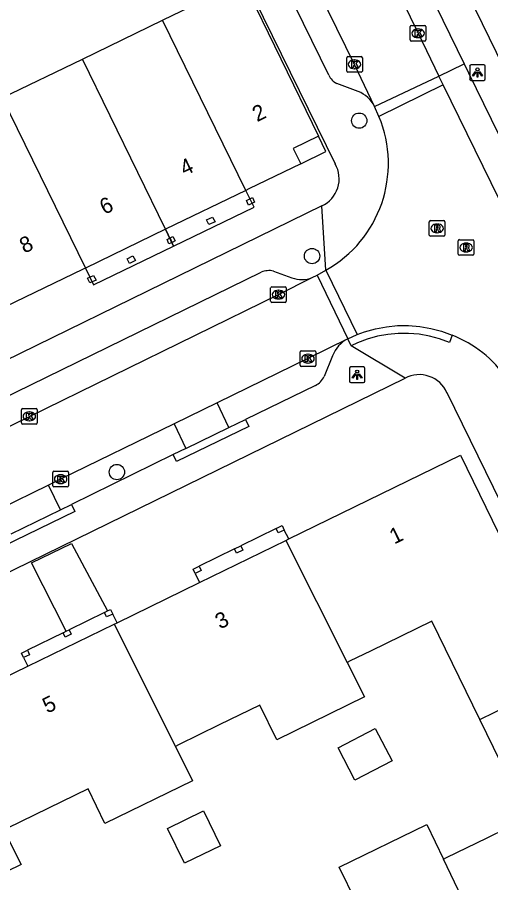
# Model space of a CAD drawing. Extents: x 160457 to 162082, y 388340 to 389736.
# Drawn here: x 161343.5 to 161373.8, y 389017.5 to 389072.8 of the extents above; entities that cross this region are included whole.
import ezdxf

# ---------------------------------------------------------------- set-up
doc = ezdxf.new("R2010")
doc.units = 0
for name, color, linetype in [('IMGEO_Boom', 7, 'Continuous'), ('IMGEO_Kolk', 7, 'Continuous'), ('IMGEO_Lichtpunt', 7, 'Continuous'), ('IMGEO_Pand', 7, 'Continuous'), ('IMGEO_Pand_nummerreeks', 7, 'Continuous'), ('IMGEO_Pand_overbouw', 7, 'Continuous'), ('IMGEO_Parkeervlak_open', 7, 'Continuous'), ('IMGEO_Rijbaan_lokaal_open', 7, 'Continuous'), ('IMGEO_Rioolput', 7, 'Continuous'), ('IMGEO_Voetpad_open', 7, 'Continuous')]:
    doc.layers.add(name, color=color, linetype=linetype)

msp = doc.modelspace()

# ---------------------------------------------------------------- linework, layer by layer
at = {"layer": 'IMGEO_Boom'}
for centre in [(161365.393, 389066.213), (161362.374, 389057.553), (161349.903, 389043.739)]:
    msp.add_circle(centre, 0.489, dxfattribs=at)
at = {"layer": 'IMGEO_Kolk'}
for p, q in [((161368.655, 389071.378), (161368.655, 389072.23)), ((161368.73, 389072.304), (161369.582, 389072.304)), ((161369.143, 389072.084), (161369.168, 389072.084)), ((161369.656, 389072.23), (161369.656, 389071.378)), ((161369.582, 389071.304), (161368.73, 389071.304)), ((161369.166, 389071.524), (161369.141, 389071.524)), ((161364.589, 389069.388), (161364.589, 389070.24)), ((161364.664, 389070.314), (161365.516, 389070.314)), ((161365.59, 389070.24), (161365.59, 389069.388)), ((161365.077, 389070.094), (161365.102, 389070.094)), ((161365.516, 389069.314), (161364.664, 389069.314)), ((161365.1, 389069.534), (161365.075, 389069.534)), ((161359.73, 389054.661), (161359.73, 389055.513)), ((161359.805, 389055.587), (161360.657, 389055.587)), ((161360.218, 389055.367), (161360.243, 389055.367)), ((161360.731, 389055.513), (161360.731, 389054.661)), ((161360.241, 389054.807), (161360.216, 389054.807)), ((161360.657, 389054.587), (161359.805, 389054.587)), ((161361.612, 389050.566), (161361.612, 389051.418)), ((161361.687, 389051.492), (161362.539, 389051.492)), ((161362.613, 389051.418), (161362.613, 389050.566)), ((161362.1, 389051.272), (161362.125, 389051.272)), ((161362.539, 389050.492), (161361.687, 389050.492)), ((161362.123, 389050.712), (161362.098, 389050.712)), ((161343.804, 389046.875), (161343.804, 389047.727)), ((161343.879, 389047.801), (161344.731, 389047.801)), ((161344.292, 389047.581), (161344.317, 389047.581)), ((161344.805, 389047.727), (161344.805, 389046.875)), ((161344.315, 389047.021), (161344.29, 389047.021)), ((161344.731, 389046.801), (161343.879, 389046.801)), ((161345.804, 389042.858), (161345.804, 389043.71)), ((161345.879, 389043.784), (161346.731, 389043.784)), ((161346.292, 389043.564), (161346.317, 389043.564)), ((161346.805, 389043.71), (161346.805, 389042.858)), ((161346.315, 389043.004), (161346.29, 389043.004)), ((161346.731, 389042.784), (161345.879, 389042.784))]:
    msp.add_line(p, q, dxfattribs=at)
for points in [[(161368.655, 389071.378), (161368.655, 389072.23)], [(161368.73, 389072.304), (161369.582, 389072.304)], [(161368.976, 389072.004), (161369.099, 389072.004), (161369.099, 389071.853), (161369.229, 389072.004), (161369.393, 389072.004), (161369.247, 389071.853), (161369.4, 389071.604), (161369.248, 389071.604), (161369.163, 389071.768), (161369.099, 389071.701), (161369.099, 389071.604), (161368.976, 389071.604), (161368.976, 389072.004)], [(161369.656, 389072.23), (161369.656, 389071.378)], [(161369.582, 389071.304), (161368.73, 389071.304)], [(161364.589, 389069.388), (161364.589, 389070.24)], [(161364.664, 389070.314), (161365.516, 389070.314)], [(161365.59, 389070.24), (161365.59, 389069.388)], [(161364.91, 389070.014), (161365.033, 389070.014), (161365.033, 389069.863), (161365.163, 389070.014), (161365.327, 389070.014), (161365.181, 389069.863), (161365.334, 389069.614), (161365.182, 389069.614), (161365.097, 389069.778), (161365.033, 389069.711), (161365.033, 389069.614), (161364.91, 389069.614), (161364.91, 389070.014)], [(161365.516, 389069.314), (161364.664, 389069.314)], [(161359.73, 389054.661), (161359.73, 389055.513)], [(161359.805, 389055.587), (161360.657, 389055.587)], [(161360.051, 389055.287), (161360.174, 389055.287), (161360.174, 389055.136), (161360.304, 389055.287), (161360.468, 389055.287), (161360.322, 389055.136), (161360.475, 389054.887), (161360.323, 389054.887), (161360.238, 389055.051), (161360.174, 389054.984), (161360.174, 389054.887), (161360.051, 389054.887), (161360.051, 389055.287)], [(161360.731, 389055.513), (161360.731, 389054.661)], [(161360.657, 389054.587), (161359.805, 389054.587)], [(161361.612, 389050.566), (161361.612, 389051.418)], [(161361.687, 389051.492), (161362.539, 389051.492)], [(161362.613, 389051.418), (161362.613, 389050.566)], [(161361.933, 389051.192), (161362.056, 389051.192), (161362.056, 389051.041), (161362.186, 389051.192), (161362.35, 389051.192), (161362.204, 389051.041), (161362.357, 389050.792), (161362.205, 389050.792), (161362.12, 389050.956), (161362.056, 389050.889), (161362.056, 389050.792), (161361.933, 389050.792), (161361.933, 389051.192)], [(161362.539, 389050.492), (161361.687, 389050.492)], [(161343.804, 389046.875), (161343.804, 389047.727)], [(161343.879, 389047.801), (161344.731, 389047.801)], [(161344.125, 389047.501), (161344.248, 389047.501), (161344.248, 389047.35), (161344.378, 389047.501), (161344.542, 389047.501), (161344.396, 389047.35), (161344.549, 389047.101), (161344.397, 389047.101), (161344.312, 389047.265), (161344.248, 389047.198), (161344.248, 389047.101), (161344.125, 389047.101), (161344.125, 389047.501)], [(161344.805, 389047.727), (161344.805, 389046.875)], [(161344.731, 389046.801), (161343.879, 389046.801)], [(161345.804, 389042.858), (161345.804, 389043.71)], [(161345.879, 389043.784), (161346.731, 389043.784)], [(161346.805, 389043.71), (161346.805, 389042.858)], [(161346.125, 389043.484), (161346.248, 389043.484), (161346.248, 389043.333), (161346.378, 389043.484), (161346.542, 389043.484), (161346.396, 389043.333), (161346.549, 389043.084), (161346.397, 389043.084), (161346.312, 389043.248), (161346.248, 389043.181), (161346.248, 389043.084), (161346.125, 389043.084), (161346.125, 389043.484)], [(161346.731, 389042.784), (161345.879, 389042.784)]]:
    msp.add_lwpolyline(points, dxfattribs=at)
for centre, start, end in [((161368.732, 389072.228), 91.552, 178.448), ((161368.732, 389072.228), 91.552, 178.448), ((161369.58, 389072.228), 1.552, 88.448), ((161369.58, 389072.228), 1.552, 88.448), ((161368.732, 389071.38), 181.552, 268.448), ((161368.732, 389071.38), 181.552, 268.448), ((161369.58, 389071.38), 271.552, 358.448), ((161369.58, 389071.38), 271.552, 358.448), ((161364.666, 389070.238), 91.552, 178.448), ((161364.666, 389070.238), 91.552, 178.448), ((161365.514, 389070.238), 1.552, 88.448), ((161365.514, 389070.238), 1.552, 88.448), ((161364.666, 389069.39), 181.552, 268.448), ((161364.666, 389069.39), 181.552, 268.448), ((161365.514, 389069.39), 271.552, 358.448), ((161365.514, 389069.39), 271.552, 358.448), ((161359.807, 389055.511), 91.552, 178.448), ((161359.807, 389055.511), 91.552, 178.448), ((161360.655, 389055.511), 1.552, 88.448), ((161360.655, 389055.511), 1.552, 88.448), ((161359.807, 389054.663), 181.552, 268.448), ((161359.807, 389054.663), 181.552, 268.448), ((161360.655, 389054.663), 271.552, 358.448), ((161360.655, 389054.663), 271.552, 358.448), ((161361.689, 389051.416), 91.552, 178.448), ((161361.689, 389051.416), 91.552, 178.448), ((161362.537, 389051.416), 1.552, 88.448), ((161362.537, 389051.416), 1.552, 88.448), ((161361.689, 389050.568), 181.552, 268.448), ((161361.689, 389050.568), 181.552, 268.448), ((161362.537, 389050.568), 271.552, 358.448), ((161362.537, 389050.568), 271.552, 358.448), ((161343.881, 389047.725), 91.552, 178.448), ((161343.881, 389047.725), 91.552, 178.448), ((161344.729, 389047.725), 1.552, 88.448), ((161344.729, 389047.725), 1.552, 88.448), ((161343.881, 389046.877), 181.552, 268.448), ((161343.881, 389046.877), 181.552, 268.448), ((161344.729, 389046.877), 271.552, 358.448), ((161344.729, 389046.877), 271.552, 358.448), ((161345.881, 389043.708), 91.552, 178.448), ((161345.881, 389043.708), 91.552, 178.448), ((161346.729, 389043.708), 1.552, 88.448), ((161346.729, 389043.708), 1.552, 88.448), ((161345.881, 389042.86), 181.552, 268.448), ((161345.881, 389042.86), 181.552, 268.448), ((161346.729, 389042.86), 271.552, 358.448), ((161346.729, 389042.86), 271.552, 358.448)]:
    msp.add_arc(centre, 0.0765, start, end, dxfattribs=at)
for centre, major_axis, ratio, start_param, end_param in [((161369.142, 389071.804), (-0.387, 0.002), 0.722429, 4.712389, 7.853982), ((161369.167, 389071.804), (-0.39, 0.002), 0.717154, 1.570796, 4.712389), ((161365.076, 389069.814), (-0.387, 0.002), 0.722429, 4.712389, 7.853982), ((161365.101, 389069.814), (-0.39, 0.002), 0.717154, 1.570796, 4.712389), ((161360.217, 389055.087), (-0.387, 0.002), 0.722429, 4.712389, 7.853982), ((161360.242, 389055.087), (-0.39, 0.002), 0.717154, 1.570796, 4.712389), ((161362.099, 389050.992), (-0.387, 0.002), 0.722429, 4.712389, 7.853982), ((161362.124, 389050.992), (-0.39, 0.002), 0.717154, 1.570796, 4.712389), ((161344.291, 389047.301), (-0.387, 0.002), 0.722429, 4.712389, 7.853982), ((161344.316, 389047.301), (-0.39, 0.002), 0.717154, 1.570796, 4.712389), ((161346.291, 389043.284), (-0.387, 0.002), 0.722429, 4.712389, 7.853982), ((161346.316, 389043.284), (-0.39, 0.002), 0.717154, 1.570796, 4.712389)]:
    msp.add_ellipse(centre, major_axis=major_axis, ratio=ratio, start_param=start_param, end_param=end_param, dxfattribs=at)
at = {"layer": 'IMGEO_Lichtpunt'}
for p, q in [((161372.451, 389069.693), (161372.451, 389068.886)), ((161372.451, 389069.693), (161372.451, 389068.886)), ((161373.353, 389069.788), (161372.545, 389069.788)), ((161373.353, 389069.788), (161372.545, 389069.788)), ((161373.447, 389068.886), (161373.447, 389069.693)), ((161373.447, 389068.886), (161373.447, 389069.693)), ((161372.545, 389068.792), (161373.353, 389068.792)), ((161372.545, 389068.792), (161373.353, 389068.792)), ((161364.761, 389050.367), (161364.761, 389049.56)), ((161364.761, 389050.367), (161364.761, 389049.56)), ((161365.663, 389050.462), (161364.855, 389050.462)), ((161365.663, 389050.462), (161364.855, 389050.462)), ((161365.757, 389049.56), (161365.757, 389050.367)), ((161365.757, 389049.56), (161365.757, 389050.367)), ((161364.855, 389049.466), (161365.663, 389049.466)), ((161364.855, 389049.466), (161365.663, 389049.466))]:
    msp.add_line(p, q, dxfattribs=at)
for points in [[(161372.825, 389069.357), (161372.864, 389069.329), (161372.676, 389069.067), (161372.638, 389069.094), (161372.825, 389069.357)], [(161372.927, 389069.309), (161372.974, 389069.309), (161372.974, 389068.987), (161372.927, 389068.987), (161372.927, 389069.309)], [(161373.037, 389069.329), (161373.075, 389069.356), (161373.262, 389069.094), (161373.223, 389069.066), (161373.037, 389069.329)], [(161365.135, 389050.031), (161365.174, 389050.003), (161364.986, 389049.741), (161364.948, 389049.768), (161365.135, 389050.031)], [(161365.237, 389049.983), (161365.284, 389049.983), (161365.284, 389049.661), (161365.237, 389049.661), (161365.237, 389049.983)], [(161365.347, 389050.003), (161365.385, 389050.03), (161365.572, 389049.768), (161365.533, 389049.74), (161365.347, 389050.003)]]:
    msp.add_lwpolyline(points, dxfattribs=at)
for centre in [(161372.95, 389069.491), (161365.26, 389050.165)]:
    msp.add_circle(centre, 0.0994, dxfattribs=at)
for centre, start, end in [((161372.545, 389069.693), 90, 180), ((161372.545, 389069.693), 90, 180), ((161373.353, 389069.693), 0, 90), ((161373.353, 389069.693), 0, 90), ((161372.545, 389068.886), 180, 270), ((161372.545, 389068.886), 180, 270), ((161373.353, 389068.886), 270, 0), ((161373.353, 389068.886), 270, 360), ((161364.855, 389050.367), 90, 180), ((161364.855, 389050.367), 90, 180), ((161365.663, 389050.367), 0, 90), ((161365.663, 389050.367), 0, 90), ((161364.855, 389049.56), 180, 270), ((161364.855, 389049.56), 180, 270), ((161365.663, 389049.56), 270, 0), ((161365.663, 389049.56), 270, 360)]:
    msp.add_arc(centre, 0.0946, start, end, dxfattribs=at)
at = {"layer": 'IMGEO_Pand'}
for points in [[(161352.81, 389072.634), (161353.483, 389072.961), (161357.981, 389075.142), (161362.787, 389065.229), (161361.163, 389064.431), (161361.649, 389063.456), (161358.341, 389061.854), (161358.139, 389061.756)], [(161347.694, 389070.154), (161352.81, 389072.634)], [(161358.139, 389061.756), (161352.81, 389072.634)], [(161342.562, 389067.665), (161347.694, 389070.154)], [(161353.003, 389059.268), (161347.694, 389070.154)], [(161342.562, 389067.665), (161347.884, 389056.788)], [(161358.139, 389061.756), (161353.003, 389059.268)], [(161358.561, 389061.295), (161358.701, 389061.002), (161358.317, 389060.817), (161358.179, 389061.102), (161358.561, 389061.295)], [(161356.015, 389060.039), (161356.174, 389059.748), (161355.773, 389059.572), (161355.631, 389059.863), (161356.015, 389060.039)], [(161353.003, 389059.268), (161347.884, 389056.788)], [(161353.424, 389058.426), (161353.222, 389058.339), (161353.111, 389058.621), (161353.3, 389058.716)], [(161353.3, 389058.716), (161353.485, 389058.809), (161353.636, 389058.517), (161353.424, 389058.426)], [(161353.424, 389058.426), (161353.3, 389058.716)], [(161350.928, 389057.564), (161351.101, 389057.262), (161350.713, 389057.079), (161350.567, 389057.375), (161350.928, 389057.564)], [(161347.884, 389056.788), (161347.741, 389056.719), (161342.764, 389054.308)], [(161348.396, 389056.312), (161348.566, 389056.02), (161348.167, 389055.836), (161348.019, 389056.128), (161348.396, 389056.312)], [(161360.697, 389039.366), (161360.902, 389039.466), (161371.855, 389044.81), (161375.911, 389036.502), (161376.01, 389036.55), (161378.859, 389030.722)], [(161360.08, 389040.125), (161360.471, 389040.318), (161360.599, 389040.017), (161360.218, 389039.841), (161360.08, 389040.125)], [(161349.727, 389034.014), (161349.909, 389034.103), (161355.185, 389036.677), (161360.697, 389039.366)], [(161360.697, 389039.366), (161364.615, 389031.556)], [(161357.426, 389038.828), (161357.817, 389039.019), (161357.948, 389038.733), (161357.552, 389038.545), (161357.426, 389038.828)], [(161354.914, 389037.244), (161354.769, 389037.532), (161355.156, 389037.718), (161355.297, 389037.436), (161354.914, 389037.244)], [(161349.308, 389034.856), (161349.501, 389034.953), (161349.633, 389034.658), (161349.244, 389034.478), (161349.111, 389034.757)], [(161349.111, 389034.757), (161349.308, 389034.856)], [(161373.107, 389027.913), (161370.035, 389034.203), (161366.115, 389032.288), (161364.819, 389031.655), (161364.615, 389031.556)], [(161338.768, 389028.668), (161338.985, 389028.774), (161344.204, 389031.32), (161349.727, 389034.014)], [(161346.847, 389033.654), (161346.968, 389033.361), (161346.591, 389033.177), (161346.459, 389033.457), (161346.655, 389033.557)], [(161346.655, 389033.557), (161346.847, 389033.654)], [(161349.727, 389034.014), (161353.638, 389026.192)], [(161343.932, 389031.885), (161343.799, 389032.16), (161344.189, 389032.355), (161344.315, 389032.056), (161343.932, 389031.885)], [(161364.615, 389031.556), (161365.72, 389029.354), (161360.117, 389026.617), (161359.036, 389028.83), (161356.437, 389027.56), (161353.838, 389026.29), (161353.638, 389026.192)], [(161373.107, 389027.913), (161378.859, 389030.722)], [(161370.774, 389018.982), (161370.97, 389019.078), (161373.574, 389020.35), (161376.179, 389021.623), (161373.107, 389027.913)], [(161364.046, 389026.098), (161366.415, 389027.334), (161367.498, 389025.257), (161365.121, 389024.036), (161364.046, 389026.098)], [(161353.638, 389026.192), (161354.739, 389023.99), (161349.136, 389021.253), (161348.055, 389023.465), (161344.664, 389021.809), (161342.875, 389020.935), (161342.676, 389020.838)], [(161356.522, 389019.835), (161354.229, 389018.715), (161353.14, 389020.943), (161355.433, 389022.063), (161356.522, 389019.835)], [(161359.79, 389013.616), (161359.977, 389013.707), (161362.219, 389014.802), (161365.186, 389016.252), (161364.104, 389018.465), (161369.709, 389021.203), (161370.774, 389018.982)], [(161342.676, 389020.838), (161343.776, 389018.634), (161338.173, 389015.897), (161337.092, 389018.11), (161334.493, 389016.84), (161331.894, 389015.57), (161331.701, 389015.475)], [(161374.557, 389011.098), (161370.774, 389018.982)]]:
    msp.add_lwpolyline(points, dxfattribs=at)
at = {"layer": 'IMGEO_Pand_overbouw'}
for points in [[(161362.787, 389065.229), (161361.163, 389064.431), (161361.649, 389063.456), (161363.266, 389064.24)], [(161353.003, 389059.268), (161353.53, 389058.188), (161358.667, 389060.677), (161358.139, 389061.756)], [(161353.53, 389058.188), (161353.003, 389059.268), (161347.884, 389056.788), (161348.412, 389055.709)], [(161357.426, 389038.828), (161355.156, 389037.718), (161355.297, 389037.436), (161354.914, 389037.244), (161355.185, 389036.677), (161360.697, 389039.366), (161360.902, 389039.466), (161360.599, 389040.017), (161360.218, 389039.841), (161360.08, 389040.125), (161357.817, 389039.019), (161357.948, 389038.733), (161357.552, 389038.545)], [(161349.111, 389034.757), (161346.847, 389033.654), (161346.968, 389033.361), (161346.591, 389033.177), (161346.459, 389033.457), (161344.189, 389032.355), (161344.315, 389032.056), (161343.932, 389031.885), (161344.204, 389031.32), (161349.727, 389034.014), (161349.909, 389034.103), (161349.633, 389034.658), (161349.244, 389034.478)]]:
    msp.add_lwpolyline(points, close=True, dxfattribs=at)
at = {"layer": 'IMGEO_Parkeervlak_open'}
for points in [[(161370.474, 389069.064), (161372.098, 389069.854)], [(161357.067, 389046.583), (161356.304, 389048.161)], [(161353.554, 389046.82), (161354.311, 389045.252)], [(161346.296, 389041.317), (161345.522, 389042.903)]]:
    msp.add_lwpolyline(points, dxfattribs=at)
at = {"layer": 'IMGEO_Rijbaan_lokaal_open'}
for points in [[(161350.934, 389109.027), (161351.979, 389106.923), (161359.573, 389091.423), (161369.155, 389071.803), (161370.474, 389069.064)], [(161366.374, 389067.126), (161365.091, 389069.815), (161355.545, 389089.288), (161348.044, 389104.643), (161346.963, 389106.962)], [(161366.374, 389067.126), (161370.474, 389069.064)], [(161370.765, 389068.494), (161370.474, 389069.064)], [(161370.765, 389068.494), (161366.65, 389066.483)], [(161378.955, 389051.753), (161370.765, 389068.494)], [(161366.65, 389066.483), (161366.374, 389067.126)], [(161362.386, 389056.174), (161362.694, 389056.33)], [(161362.694, 389056.33), (161363.248, 389056.644)], [(161362.694, 389056.33), (161364.665, 389052.265)], [(161363.248, 389056.644), (161365.269, 389052.537)], [(161300.093, 389025.653), (161303.895, 389027.548), (161326.795, 389038.711), (161344.305, 389047.3), (161360.231, 389055.086), (161362.386, 389056.174)], [(161365.269, 389052.537), (161365.734, 389052.707), (161366.422, 389052.902), (161367.124, 389053.034), (161367.836, 389053.102), (161368.55, 389053.107), (161369.263, 389053.049), (161369.967, 389052.926), (161370.658, 389052.742), (161371.329, 389052.496)], [(161364.665, 389052.265), (161365.269, 389052.537)], [(161364.665, 389052.265), (161362.111, 389050.993), (161356.304, 389048.161)], [(161356.304, 389048.161), (161353.554, 389046.82)], [(161353.554, 389046.82), (161346.305, 389043.285), (161345.522, 389042.903)], [(161345.522, 389042.903), (161342.371, 389041.365)]]:
    msp.add_lwpolyline(points, dxfattribs=at)
for centre, radius, start, end in [((161359.437, 389063.47), 7.818, 299.1797, 22.673), ((161368.435, 389045.257), 7.796, 34.894, 68.2069)]:
    msp.add_arc(centre, radius, start, end, dxfattribs=at)
at = {"layer": 'IMGEO_Rioolput'}
for p, q in [((161369.871, 389058.897), (161369.871, 389059.749)), ((161369.946, 389059.823), (161370.798, 389059.823)), ((161370.872, 389059.749), (161370.872, 389058.897)), ((161370.359, 389059.603), (161370.384, 389059.603)), ((161370.798, 389058.823), (161369.946, 389058.823)), ((161370.382, 389059.043), (161370.357, 389059.043)), ((161371.724, 389057.675), (161371.724, 389058.527)), ((161371.799, 389058.601), (161372.651, 389058.601)), ((161372.725, 389058.527), (161372.725, 389057.675)), ((161372.212, 389058.381), (161372.237, 389058.381)), ((161372.651, 389057.601), (161371.799, 389057.601)), ((161372.235, 389057.821), (161372.21, 389057.821))]:
    msp.add_line(p, q, dxfattribs=at)
for points in [[(161369.871, 389058.897), (161369.871, 389059.749)], [(161369.946, 389059.823), (161370.798, 389059.823)], [(161370.872, 389059.749), (161370.872, 389058.897)], [(161370.46, 389059.521), (161370.208, 389059.523), (161370.208, 389059.123)], [(161370.208, 389059.123), (161370.332, 389059.123), (161370.332, 389059.285), (161370.343, 389059.285)], [(161370.386, 389059.442), (161370.332, 389059.442), (161370.332, 389059.361)], [(161370.332, 389059.361), (161370.384, 389059.361)], [(161370.39, 389059.256), (161370.461, 389059.123), (161370.601, 389059.123), (161370.536, 389059.249)], [(161370.798, 389058.823), (161369.946, 389058.823)], [(161371.724, 389057.675), (161371.724, 389058.527)], [(161371.799, 389058.601), (161372.651, 389058.601)], [(161372.725, 389058.527), (161372.725, 389057.675)], [(161372.313, 389058.299), (161372.061, 389058.301), (161372.061, 389057.901)], [(161372.061, 389057.901), (161372.185, 389057.901), (161372.185, 389058.063), (161372.196, 389058.063)], [(161372.239, 389058.22), (161372.185, 389058.22), (161372.185, 389058.139)], [(161372.185, 389058.139), (161372.237, 389058.139)], [(161372.243, 389058.034), (161372.314, 389057.901), (161372.454, 389057.901), (161372.389, 389058.027)], [(161372.651, 389057.601), (161371.799, 389057.601)]]:
    msp.add_lwpolyline(points, dxfattribs=at)
for centre, radius, start, end in [((161369.948, 389059.747), 0.0765, 91.552, 178.448), ((161369.948, 389059.747), 0.0765, 91.552, 178.448), ((161370.796, 389059.747), 0.0765, 1.552, 88.448), ((161370.796, 389059.747), 0.0765, 1.552, 88.448), ((161370.342, 389059.232), 0.0533, 26.0293, 88.6989), ((161370.368, 389059.55), 0.19, 274.7715, 282.9687), ((161370.392, 389059.346), 0.0964, 77.0061, 93.1865), ((161370.406, 389059.403), 0.0378, 276.6634, 79.6772), ((161370.459, 389059.411), 0.109, 350.3612, 89.416), ((161370.457, 389059.411), 0.112, 277.5842, 350.9817), ((161370.441, 389059.196), 0.108, 29.5134, 73.7905), ((161369.948, 389058.899), 0.0765, 181.552, 268.448), ((161369.948, 389058.899), 0.0765, 181.552, 268.448), ((161370.796, 389058.899), 0.0765, 271.552, 358.448), ((161370.796, 389058.899), 0.0765, 271.552, 358.448), ((161371.801, 389058.525), 0.0765, 91.552, 178.448), ((161371.801, 389058.525), 0.0765, 91.552, 178.448), ((161372.649, 389058.525), 0.0765, 1.552, 88.448), ((161372.649, 389058.525), 0.0765, 1.552, 88.448), ((161372.195, 389058.01), 0.0533, 26.0293, 88.6989), ((161372.221, 389058.328), 0.19, 274.7715, 282.9687), ((161372.245, 389058.124), 0.0964, 77.0061, 93.1865), ((161372.259, 389058.181), 0.0378, 276.6634, 79.6772), ((161372.312, 389058.189), 0.109, 350.3612, 89.416), ((161372.31, 389058.189), 0.112, 277.5842, 350.9817), ((161372.294, 389057.974), 0.108, 29.5134, 73.7905), ((161371.801, 389057.677), 0.0765, 181.552, 268.448), ((161371.801, 389057.677), 0.0765, 181.552, 268.448), ((161372.649, 389057.677), 0.0765, 271.552, 358.448), ((161372.649, 389057.677), 0.0765, 271.552, 358.448)]:
    msp.add_arc(centre, radius, start, end, dxfattribs=at)
for centre, major_axis, ratio, start_param, end_param in [((161370.358, 389059.323), (-0.387, 0.002), 0.722429, 4.712389, 7.853982), ((161370.383, 389059.323), (-0.39, 0.002), 0.717154, 1.570796, 4.712389), ((161372.211, 389058.101), (-0.387, 0.002), 0.722429, 4.712389, 7.853982), ((161372.236, 389058.101), (-0.39, 0.002), 0.717154, 1.570796, 4.712389)]:
    msp.add_ellipse(centre, major_axis=major_axis, ratio=ratio, start_param=start_param, end_param=end_param, dxfattribs=at)
at = {"layer": 'IMGEO_Voetpad_open'}
for points in [[(161385.554, 389047.231), (161384.922, 389048.527), (161354.911, 389110.048), (161353.575, 389112.805)], [(161353.965, 389107.006), (161372.098, 389069.854)], [(161363.442, 389069.122), (161346.675, 389103.363)], [(161355.251, 389080.827), (161358.092, 389075.199), (161363.851, 389063.443)], [(161372.098, 389069.854), (161372.384, 389069.264), (161380.567, 389052.532), (161380.833, 389051.987)], [(161365.315, 389068.075), (161363.956, 389068.593)], [(161362.999, 389060.764), (161333.554, 389046.362)], [(161363.248, 389056.644), (161362.999, 389060.764)], [(161299.336, 389027.261), (161359.128, 389056.526)], [(161359.908, 389056.595), (161361.091, 389056.167)], [(161371.329, 389052.496), (161371.155, 389052.027), (161370.526, 389052.259), (161369.879, 389052.434), (161369.219, 389052.55), (161368.551, 389052.607), (161367.881, 389052.604), (161367.214, 389052.541), (161366.555, 389052.419), (161365.909, 389052.239), (161365.282, 389052.001), (161364.883, 389051.815)], [(161364.883, 389051.815), (161364.665, 389052.265)], [(161368.326, 389049.748), (161364.883, 389051.815)], [(161363.685, 389051.178), (161363.145, 389049.855)], [(161313.528, 389022.955), (161315.356, 389023.826), (161368.326, 389049.748)], [(161362.592, 389049.282), (161358.122, 389047.092)], [(161370.999, 389048.815), (161388.305, 389013.421)], [(161358.122, 389047.092), (161358.339, 389046.642), (161353.708, 389044.406), (161353.491, 389044.856)], [(161357.067, 389046.583), (161358.122, 389047.092)], [(161354.311, 389045.252), (161357.067, 389046.583)], [(161354.311, 389045.252), (161353.491, 389044.856)], [(161353.491, 389044.856), (161347.001, 389041.658)], [(161347.001, 389041.658), (161347.218, 389041.209), (161342.615, 389038.979), (161342.398, 389039.428)], [(161346.296, 389041.317), (161347.001, 389041.658)], [(161343.14, 389039.788), (161346.296, 389041.317)], [(161346.655, 389033.557), (161344.451, 389037.929), (161347.008, 389039.164), (161349.308, 389034.856)], [(161349.111, 389034.757), (161346.847, 389033.654)]]:
    msp.add_lwpolyline(points, dxfattribs=at)
for centre, radius, start, end in [((161364.421, 389069.559), 1.072, 204.0593, 244.2928), ((161364.642, 389066.259), 1.937, 26.596, 69.6752), ((161362.209, 389062.49), 1.899, 294.6015, 30.1141), ((161359.632, 389055.266), 1.357, 78.2834, 111.8272), ((161361.729, 389057.865), 1.814, 249.3966, 291.2228), ((161365.615, 389050.423), 2.073, 117.2916, 158.635), ((161362.142, 389050.27), 1.085, 294.4954, 337.5398), ((161369.224, 389048.026), 1.942, 23.9577, 117.5596)]:
    msp.add_arc(centre, radius, start, end, dxfattribs=at)

# ---------------------------------------------------------------- texts
at = {"layer": 'IMGEO_Pand_nummerreeks'}
for s, rotation, p in [('2', 26.1685, (161358.867, 389066.111)), ('4', 25.8449, (161354.23, 389062.662)), ('6', 25.8449, (161349.104, 389060.18)), ('8', 25.8449, (161343.982, 389057.699)), ('1', 26.0066, (161367.63, 389039.098)), ('3', 26.0066, (161356.49, 389033.663)), ('5', 26.0066, (161345.453, 389028.279))]:
    msp.add_text(s, height=1, rotation=rotation, dxfattribs=at).set_placement(p)

doc.saveas('drawing.dxf')
